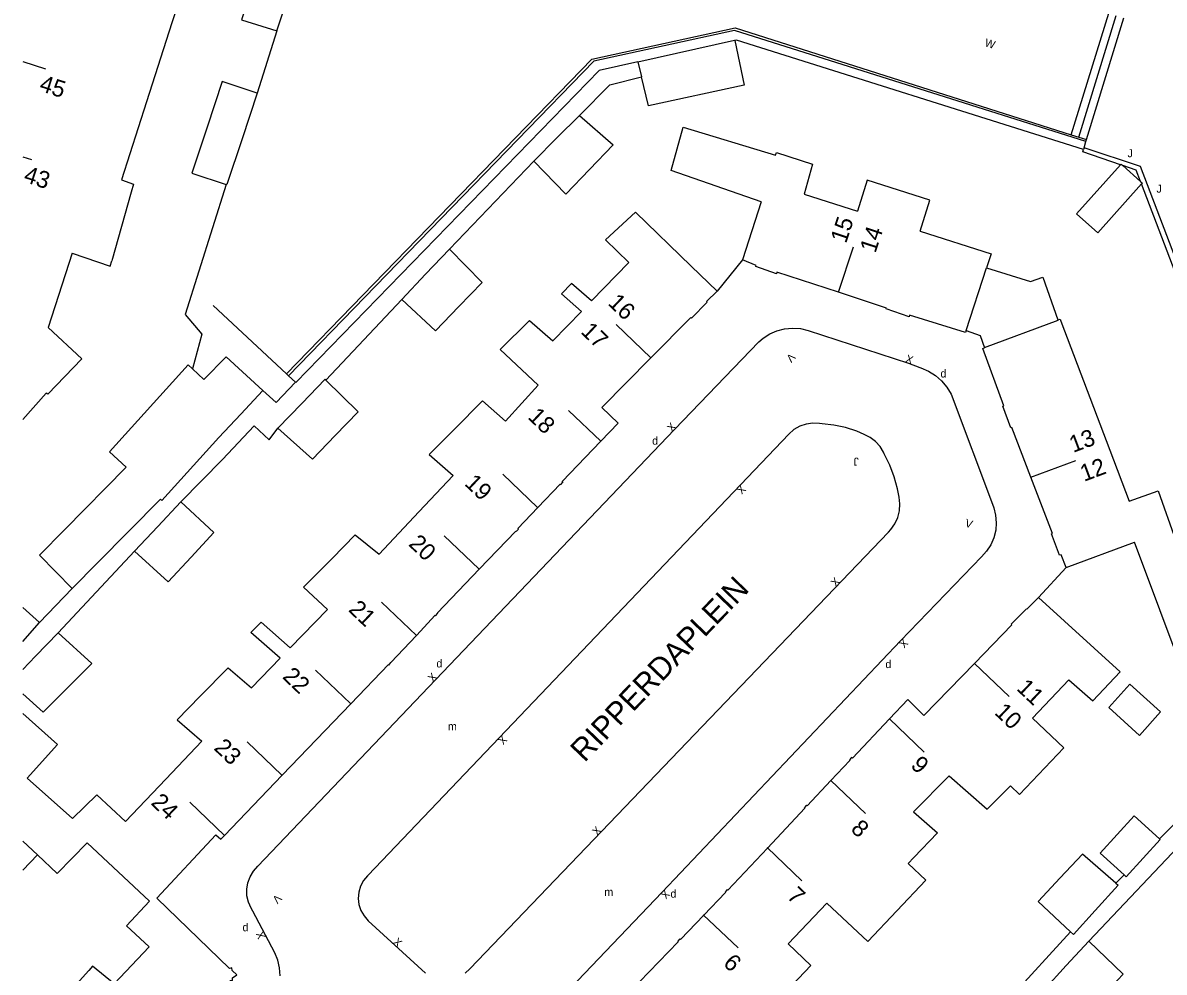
# Model space of a CAD drawing. Extents: x 134999 to 136502, y 457398 to 459002.
# Drawn here: x 135000 to 135071.3, y 457838.3 to 457897.6 of the extents above; entities that cross this region are included whole.
import ezdxf

# ---------------------------------------------------------------- set-up
doc = ezdxf.new("R2010")
doc.units = 0
for name, color, linetype in [('RI_DGTB_15', 7, 'Continuous'), ('RI_DGTB_29', 7, 'Continuous'), ('RI_DGTB_30', 7, 'Continuous'), ('RI_DGTB_31', 7, 'Continuous'), ('RI_DGTB_32', 7, 'Continuous'), ('RI_DGTB_35', 7, 'Continuous'), ('RI_DGTB_36', 7, 'Continuous'), ('RI_DGTB_37', 7, 'Continuous'), ('RI_DGTB_4', 7, 'Continuous'), ('RI_DGTB_43', 7, 'Continuous'), ('RI_DGTB_48', 7, 'Continuous'), ('RI_DGTB_5', 7, 'Continuous'), ('RI_DGTB_53', 7, 'Continuous'), ('RI_DGTB_54', 7, 'Continuous'), ('RI_DGTB_55', 7, 'Continuous'), ('RI_DGTB_6', 7, 'Continuous')]:
    doc.layers.add(name, color=color, linetype=linetype)

msp = doc.modelspace()

# ---------------------------------------------------------------- linework, layer by layer
at = {"layer": 'RI_DGTB_15'}
for p, q in [((135000, 457895.178), (135001.41, 457894.72)), ((135000, 457889.224), (135000.532, 457889.051)), ((135050.954, 457880.756), (135051.894, 457883.606)), ((135039.233, 457876.667), (135037.063, 457878.738)), ((135036.098, 457871.452), (135034.086, 457873.372)), ((135062.973, 457869.202), (135065.783, 457870.254)), ((135032.158, 457867.322), (135029.988, 457869.393)), ((135028.487, 457863.478), (135026.317, 457865.549)), ((135024.581, 457859.328), (135022.411, 457861.399)), ((135020.461, 457855.074), (135018.291, 457857.145)), ((135059.446, 457857.581), (135061.62, 457855.514)), ((135054.133, 457854.107), (135056.307, 457852.04)), ((135016.189, 457850.601), (135014.019, 457852.672)), ((135050.472, 457850.262), (135052.646, 457848.195)), ((135012.592, 457846.835), (135010.422, 457848.906)), ((135046.486, 457846.07), (135048.66, 457844.003)), ((135042.5, 457841.878), (135044.674, 457839.811))]:
    msp.add_line(p, q, dxfattribs=at)
for points in [[(135058.926, 457878.371), (135060.194, 457882.291)], [(135060.074, 457877.302), (135064.668, 457879.021)]]:
    msp.add_lwpolyline(points, dxfattribs=at)
at = {"layer": 'RI_DGTB_32'}
for p, q in [((135065.485, 457890.601), (135067.834, 457898.199)), ((135065.966, 457890.454), (135068.303, 457898.055)), ((135066.447, 457890.306), (135068.784, 457897.907)), ((135065.485, 457890.601), (135066.447, 457890.306))]:
    msp.add_line(p, q, dxfattribs=at)
at = {"layer": 'RI_DGTB_4'}
for p, q in [((135046.129, 457886.41), (135044.957, 457882.793)), ((135003.079, 457883.193), (135001.58, 457878.562)), ((135043.369, 457880.834), (135041.752, 457882.384)), ((135065.171, 457863.571), (135069.45, 457865.155)), ((135016.199, 457850.591), (135020.482, 457855.054)), ((135012.593, 457846.834), (135016.199, 457850.591))]:
    msp.add_line(p, q, dxfattribs=at)
for points in [[(135050.954, 457880.756), (135047.106, 457882.025), (135047.073, 457881.905), (135045.789, 457882.37), (135045.809, 457882.44), (135044.957, 457882.793)], [(135039.233, 457876.667), (135041.723, 457879.184), (135041.767, 457879.151), (135042.755, 457880.139), (135042.699, 457880.191), (135043.369, 457880.834)], [(135058.926, 457878.371), (135058.884, 457878.249), (135055.387, 457879.333), (135055.366, 457879.225), (135053.931, 457879.718), (135053.945, 457879.769), (135050.954, 457880.756)], [(135058.926, 457878.371), (135059.811, 457878.049)], [(135059.811, 457878.049), (135060.076, 457877.296)], [(135062.973, 457869.202), (135061.774, 457872.314), (135061.716, 457872.296), (135061.221, 457873.65), (135061.272, 457873.668), (135059.962, 457877.25), (135060.076, 457877.296)], [(135039.233, 457876.667), (135036.169, 457873.569), (135037.18, 457872.58), (135036.096, 457871.45)], [(135032.168, 457867.312), (135033.566, 457868.783), (135033.607, 457868.755), (135033.754, 457868.909), (135033.697, 457868.948), (135036.096, 457871.45)], [(135065.171, 457863.571), (135064.854, 457864.364), (135064.765, 457864.346), (135064.263, 457865.669), (135064.327, 457865.687), (135062.973, 457869.202)], [(135028.504, 457863.461), (135030.787, 457865.839), (135030.812, 457865.813), (135030.957, 457865.966), (135030.922, 457866.001), (135032.168, 457867.312)], [(135024.581, 457859.328), (135025.761, 457860.581), (135025.786, 457860.555), (135025.928, 457860.71), (135025.896, 457860.743), (135028.504, 457863.461)], [(135063.444, 457861.692), (135062.709, 457860.962), (135062.69, 457860.994), (135061.73, 457860.031), (135061.781, 457859.986), (135059.446, 457857.581)], [(135020.482, 457855.054), (135022.832, 457857.502), (135022.857, 457857.476), (135022.991, 457857.64), (135024.581, 457859.328)], [(135054.133, 457854.107), (135055.285, 457855.328), (135056.29, 457854.33), (135059.446, 457857.581)], [(135054.133, 457854.107), (135051.823, 457851.658), (135051.773, 457851.705), (135051.629, 457851.552), (135051.665, 457851.518), (135050.477, 457850.258)], [(135050.477, 457850.258), (135048.989, 457848.68), (135048.952, 457848.715), (135048.81, 457848.563), (135048.844, 457848.528), (135046.514, 457846.044)], [(135008.375, 457842.906), (135012.055, 457846.867), (135012.363, 457846.595), (135012.593, 457846.834)], [(135046.514, 457846.044), (135044.044, 457843.411), (135044.007, 457843.446), (135043.865, 457843.294), (135043.899, 457843.259), (135042.535, 457841.844)], [(135007.789, 457835.11), (135008.849, 457834.166), (135008.809, 457834.001), (135008.967, 457834.024), (135009.206, 457833.817), (135009.444, 457834.042), (135009.609, 457834.02), (135009.567, 457834.186), (135012.969, 457837.764), (135013.102, 457837.762), (135013.104, 457837.927), (135013.363, 457838.133), (135013.079, 457838.39), (135013.052, 457838.565), (135012.91, 457838.521), (135008.375, 457842.906)], [(135042.535, 457841.844), (135041.077, 457840.33), (135041.04, 457840.365), (135040.898, 457840.213), (135040.932, 457840.178), (135038.521, 457837.679)]]:
    msp.add_lwpolyline(points, dxfattribs=at)
at = {"layer": 'RI_DGTB_48'}
for q in [(135066.251, 457889.67), (135066.405, 457890.168)]:
    msp.add_line((135066.288, 457889.786), q, dxfattribs=at)
for points in [[(135066.405, 457890.168), (135044.465, 457897.12), (135035.666, 457895.192), (135016.604, 457875.543)], [(135081.84, 457857.141), (135069.81, 457888.606), (135066.288, 457889.786)], [(135068.573, 457888.729), (135066.208, 457889.534), (135066.251, 457889.67)], [(135069.825, 457887.681), (135069.553, 457888.395), (135068.703, 457888.685)], [(135078.668, 457864.492), (135069.881, 457887.534)]]:
    msp.add_lwpolyline(points, dxfattribs=at)
at = {"layer": 'RI_DGTB_5'}
for p, q in [((135010.692, 457901.843), (135009.318, 457897.584)), ((135009.318, 457897.584), (135007.727, 457892.658)), ((135006.768, 457887.01), (135005.55, 457882.723)), ((135064.848, 457878.956), (135067.897, 457870.895)), ((135001.46, 457874.458), (135000, 457872.816)), ((135000, 457846.467), (135000.913, 457845.612)), ((135002.141, 457836.211), (135004.122, 457838.398))]:
    msp.add_line(p, q, dxfattribs=at)
for points in [[(135007.727, 457892.658), (135006.156, 457887.79), (135006.91, 457887.509), (135006.768, 457887.01)], [(135046.129, 457886.41), (135040.507, 457888.357), (135041.245, 457891.074), (135047.012, 457889.319), (135047.069, 457889.495), (135049.331, 457888.751), (135048.811, 457886.891), (135052.136, 457885.831)], [(135056.049, 457884.583), (135056.664, 457886.513), (135052.752, 457887.761), (135052.136, 457885.831)], [(135041.752, 457882.384), (135038.261, 457885.771), (135036.391, 457884.031), (135037.851, 457882.611), (135035.528, 457880.22)], [(135056.049, 457884.583), (135060.48, 457883.17), (135060.192, 457882.287)], [(135003.079, 457883.193), (135005.456, 457882.393), (135005.55, 457882.723)], [(135060.192, 457882.287), (135062.941, 457881.431)], [(135032.191, 457874.961), (135029.811, 457877.191), (135031.641, 457879.001), (135033.101, 457877.721), (135034.893, 457879.567), (135033.643, 457880.663), (135034.278, 457881.316)], [(135035.528, 457880.22), (135034.278, 457881.316)], [(135062.941, 457881.431), (135063.721, 457881.697), (135064.66, 457879.032), (135064.801, 457879.081), (135064.848, 457878.956)], [(135001.58, 457878.562), (135003.679, 457876.607), (135001.567, 457874.39), (135001.46, 457874.458)], [(135026.968, 457872.213), (135028.721, 457873.971), (135030.141, 457872.701), (135032.191, 457874.961)], [(135026.968, 457872.213), (135025.391, 457870.631), (135026.891, 457869.311), (135024.744, 457867.039)], [(135067.897, 457870.895), (135069.101, 457867.711), (135070.921, 457868.351), (135072.026, 457865.232), (135072.444, 457865.337), (135075.398, 457857.607), (135072.609, 457856.699), (135069.45, 457865.155)], [(135019.313, 457864.131), (135020.761, 457865.601), (135022.251, 457864.401), (135024.744, 457867.039)], [(135019.313, 457864.131), (135017.541, 457862.331), (135019.031, 457860.941), (135016.698, 457858.544)], [(135063.071, 457854.152), (135065.331, 457856.551), (135066.831, 457855.241), (135068.541, 457857.041), (135063.444, 457861.692)], [(135011.078, 457855.521), (135012.821, 457857.291), (135014.281, 457856.061), (135016.068, 457857.897), (135014.244, 457859.507), (135014.878, 457860.158), (135016.698, 457858.544)], [(135011.078, 457855.521), (135009.641, 457854.061), (135011.181, 457852.711), (135008.936, 457850.356)], [(135063.071, 457854.152), (135065.018, 457852.31), (135062.259, 457849.393), (135061.692, 457849.93)], [(135057.871, 457850.551), (135055.631, 457848.311), (135057.131, 457847.001), (135055.661, 457845.458)], [(135057.871, 457850.551), (135060.241, 457848.471), (135061.692, 457849.93)], [(135000.278, 457850.412), (135003.101, 457847.89), (135004.621, 457849.361), (135006.411, 457847.706), (135008.936, 457850.356)], [(135007.904, 457842.729), (135004.016, 457846.367), (135002.149, 457844.454), (135000.913, 457845.612)], [(135055.307, 457845.086), (135056.411, 457844.045), (135052.781, 457840.198), (135050.225, 457842.609)], [(135055.307, 457845.086), (135055.661, 457845.458)], [(135007.904, 457842.729), (135006.471, 457841.191), (135007.901, 457839.881), (135005.701, 457837.571), (135004.361, 457838.661), (135004.122, 457838.398)], [(135050.225, 457842.609), (135047.811, 457840.051), (135049.231, 457838.701), (135047.676, 457837.087)]]:
    msp.add_lwpolyline(points, dxfattribs=at)
at = {"layer": 'RI_DGTB_53'}
msp.add_lwpolyline([(135016.067, 457838.053), (135016.039, 457838.552), (135015.932, 457839.041), (135015.748, 457839.507), (135014.377, 457842.105), (135014.261, 457842.285), (135014.093, 457842.658), (135014, 457843.057), (135013.987, 457843.467), (135014.053, 457843.871), (135014.196, 457844.255), (135014.411, 457844.604), (135014.689, 457844.905), (135025.788, 457856.551), (135040.716, 457872.18), (135045.965, 457877.653), (135046.236, 457877.887), (135046.653, 457878.156), (135047.107, 457878.355), (135047.587, 457878.479), (135048.081, 457878.523), (135048.575, 457878.488), (135049.058, 457878.375), (135055.32, 457876.326), (135056.022, 457876.067), (135056.1, 457876.041), (135056.573, 457875.837), (135057.008, 457875.563), (135057.395, 457875.225), (135057.726, 457874.831), (135057.991, 457874.391), (135060.628, 457867.352), (135060.645, 457867.302), (135060.766, 457866.841), (135060.809, 457866.365), (135060.771, 457865.889), (135060.655, 457865.426), (135060.464, 457864.989), (135060.202, 457864.59), (135059.878, 457864.241), (135054.819, 457858.981), (135039.936, 457843.293), (135031.556, 457834.514)], dxfattribs=at)
at = {"layer": 'RI_DGTB_54'}
for p, q in [((135015.858, 457897.091), (135014.638, 457893.193)), ((135031.911, 457888.949), (135026.645, 457883.457)), ((135044.957, 457882.793), (135043.369, 457880.834)), ((135016.47, 457875.668), (135011.9, 457879.93)), ((135018.936, 457875.266), (135023.683, 457880.317)), ((135016.604, 457875.543), (135016.47, 457875.668)), ((135017.031, 457875.141), (135016.604, 457875.543)), ((135009.874, 457867.674), (135012.466, 457870.309)), ((135002.203, 457859.493), (135006.975, 457864.584)), ((135063.444, 457861.692), (135065.171, 457863.571)), ((135003.086, 457862.256), (135001.048, 457860.134)), ((135066.592, 457840.235), (135075.442, 457849.601)), ((135071.011, 457846.617), (135073.62, 457849.25)), ((135000, 457844.666), (135000.913, 457845.612)), ((135068.275, 457843.856), (135068.787, 457844.373)), ((135060.614, 457835.526), (135065.444, 457840.816))]:
    msp.add_line(p, q, dxfattribs=at)
for points in [[(135066.251, 457889.67), (135044.589, 457896.508), (135044.469, 457896.481)], [(135038.413, 457895.153), (135035.994, 457894.608), (135017.047, 457875.13), (135017.031, 457875.141)], [(135034.768, 457891.806), (135036.669, 457893.716), (135038.644, 457894.21)], [(135012.705, 457887.498), (135010.145, 457879.362), (135011.176, 457878.141), (135010.601, 457875.985)], [(135017.031, 457875.141), (135015.826, 457873.866), (135015.001, 457874.624)], [(135027.635, 457838.218), (135027.921, 457838.495), (135054.085, 457865.781), (135054.228, 457865.935), (135054.477, 457866.29), (135054.656, 457866.684), (135054.761, 457867.106), (135054.786, 457867.539), (135054.732, 457867.969), (135054.64, 457868.487), (135054.439, 457869.238), (135054.161, 457869.964), (135053.811, 457870.657), (135053.763, 457870.764), (135053.546, 457871.126), (135053.264, 457871.44), (135052.929, 457871.696), (135052.551, 457871.884), (135052.089, 457872.083), (135051.387, 457872.312), (135050.664, 457872.463), (135049.929, 457872.536), (135049.774, 457872.564), (135049.351, 457872.584), (135048.931, 457872.525), (135048.531, 457872.388), (135048.162, 457872.178), (135047.84, 457871.903), (135021.579, 457844.349), (135021.54, 457844.312), (135021.287, 457844.013), (135021.099, 457843.668), (135020.986, 457843.293), (135020.95, 457842.902)], [(135012.466, 457870.309), (135014.453, 457872.41), (135015.395, 457871.548), (135015.935, 457872.274)], [(135020.95, 457842.902), (135020.994, 457842.513), (135021.117, 457842.14), (135021.312, 457841.8), (135021.572, 457841.506), (135025.151, 457838.235)]]:
    msp.add_lwpolyline(points, dxfattribs=at)
at = {"layer": 'RI_DGTB_55'}
msp.add_line((135066.405, 457890.168), (135066.447, 457890.306), dxfattribs=at)
msp.add_lwpolyline([(135016.47, 457875.668), (135035.54, 457895.314), (135044.499, 457897.284), (135065.485, 457890.601)], dxfattribs=at)
at = {"layer": 'RI_DGTB_6'}
msp.add_line((135038.413, 457895.153), (135038.644, 457894.21), dxfattribs=at)
for points in [[(135014.6, 457900.689), (135013.657, 457897.776), (135015.858, 457897.091)], [(135015.858, 457897.091), (135016.824, 457899.969)], [(135038.413, 457895.153), (135044.462, 457896.513), (135044.469, 457896.481)], [(135044.469, 457896.481), (135045.068, 457893.691), (135039.087, 457892.408), (135038.644, 457894.21)], [(135014.638, 457893.193), (135012.454, 457893.924), (135011.506, 457891.064)], [(135014.638, 457893.193), (135013.694, 457890.338)], [(135034.768, 457891.806), (135033.358, 457890.396)], [(135034.768, 457891.806), (135036.881, 457889.97), (135035.401, 457888.431)], [(135011.506, 457891.064), (135010.557, 457888.205), (135012.705, 457887.498)], [(135013.694, 457890.338), (135012.75, 457887.483), (135012.705, 457887.498)], [(135033.358, 457890.396), (135031.911, 457888.949)], [(135035.401, 457888.431), (135033.921, 457886.892), (135031.911, 457888.949)], [(135065.823, 457885.654), (135068.573, 457888.729)], [(135068.573, 457888.729), (135068.609, 457888.769), (135068.703, 457888.685)], [(135068.703, 457888.685), (135069.825, 457887.681)], [(135069.825, 457887.681), (135069.929, 457887.588), (135069.881, 457887.534)], [(135069.881, 457887.534), (135067.143, 457884.473), (135065.823, 457885.654)], [(135025.162, 457881.885), (135026.645, 457883.457)], [(135026.645, 457883.457), (135028.701, 457881.363), (135027.235, 457879.862)], [(135023.683, 457880.317), (135025.162, 457881.885)], [(135027.235, 457879.862), (135025.768, 457878.36), (135023.683, 457880.317)], [(135006.456, 457869.826), (135005.411, 457870.801), (135010.333, 457876.236), (135010.601, 457875.985)], [(135015.001, 457874.624), (135012.707, 457876.733), (135011.313, 457875.317)], [(135010.601, 457875.985), (135011.313, 457875.317)], [(135017.425, 457873.821), (135018.876, 457875.326), (135018.936, 457875.266)], [(135018.936, 457875.266), (135020.94, 457873.291), (135019.514, 457871.81)], [(135015.001, 457874.624), (135013.622, 457873.153)], [(135015.935, 457872.274), (135017.425, 457873.821)], [(135013.622, 457873.153), (135012.244, 457871.682)], [(135019.514, 457871.81), (135018.087, 457870.328), (135015.935, 457872.274)], [(135012.244, 457871.682), (135008.683, 457867.751), (135008.591, 457867.834)], [(135006.456, 457869.826), (135002.606, 457865.927)], [(135004.666, 457863.857), (135008.591, 457867.834)], [(135009.874, 457867.674), (135008.432, 457866.137)], [(135009.874, 457867.674), (135011.934, 457865.745), (135010.509, 457864.21)], [(135002.606, 457865.927), (135001.034, 457864.335), (135003.086, 457862.256)], [(135008.432, 457866.137), (135006.975, 457864.584)], [(135010.509, 457864.21), (135009.084, 457862.675), (135006.975, 457864.584)], [(135003.086, 457862.256), (135004.666, 457863.857)], [(135001.048, 457860.134), (135000, 457861.064)], [(135000, 457858.953), (135001.048, 457860.134)], [(135002.203, 457859.493), (135000.802, 457858.034)], [(135002.203, 457859.493), (135004.307, 457857.569), (135002.787, 457856.049)], [(135000.802, 457858.034), (135000, 457857.2)], [(135069.75, 457853.081), (135067.831, 457854.815), (135069.153, 457856.276), (135071.071, 457854.542), (135069.75, 457853.081)], [(135002.787, 457856.049), (135001.267, 457854.529), (135000, 457855.686)], [(135000, 457854.445), (135002.158, 457852.516), (135000.278, 457850.412)], [(135067.306, 457845.719), (135069.43, 457848.055), (135071.011, 457846.617)], [(135071.011, 457846.617), (135071.052, 457846.58), (135068.929, 457844.244), (135068.787, 457844.373)], [(135068.275, 457843.856), (135066.192, 457845.659), (135064.808, 457844.181)], [(135068.787, 457844.373), (135067.306, 457845.719)], [(135064.808, 457844.181), (135063.424, 457842.703), (135065.444, 457840.816)], [(135068.275, 457843.856), (135068.431, 457843.721), (135066.986, 457842.142)], [(135066.986, 457842.142), (135065.621, 457840.651), (135065.444, 457840.816)], [(135065.174, 457838.697), (135066.592, 457840.235)], [(135066.592, 457840.235), (135068.729, 457838.171), (135067.319, 457836.676)], [(135063.772, 457837.176), (135065.174, 457838.697)]]:
    msp.add_lwpolyline(points, dxfattribs=at)

# ---------------------------------------------------------------- texts
at = {"layer": 'RI_DGTB_29'}
for height, p in [(0.499, (135057.322, 457875.435)), (0.499, (135039.31, 457871.239)), (0.5, (135025.835, 457857.326)), (0.499, (135053.881, 457857.285)), (0.499, (135040.454, 457842.943)), (0.5, (135013.723, 457840.845))]:
    msp.add_text('d', height=height, dxfattribs=at).set_placement(p)
at = {"layer": 'RI_DGTB_30'}
for s, height, rotation, p in [('W', 0.5, 342.2391, (135060.042, 457896.147)), ('V', 0.499, 226.32261, (135047.953, 457876.999)), ('X', 0.5, 339.73659, (135055.085, 457876.413)), ('X', 0.5, 46.196, (135040.543, 457872)), ('X', 0.499, 226.32261, (135044.847, 457868.763)), ('V', 0.499, 342.68927, (135058.812, 457866.134)), ('X', 0.499, 46.32262, (135050.776, 457862.329)), ('X', 0.5, 226.51058, (135054.991, 457859.162)), ('X', 0.5, 46.31243, (135025.615, 457856.37)), ('X', 0.499, 226.32261, (135029.942, 457853.123)), ('X', 0.499, 46.32262, (135035.873, 457846.787)), ('X', 0.5, 226.33376, (135040.109, 457843.474)), ('V', 0.499, 226.32261, (135015.858, 457843.19)), ('X', 0.5, 111.63385, (135015.173, 457840.48)), ('X', 0.5, 317.58056, (135023.086, 457840.124))]:
    msp.add_text(s, height=height, rotation=rotation, dxfattribs=at).set_placement(p)
at = {"layer": 'RI_DGTB_31'}
for p in [(135069.004, 457889.193), (135070.815, 457886.982)]:
    msp.add_text('J', height=0.5, dxfattribs=at).set_placement(p)
msp.add_text('J', height=0.5, rotation=179.99998, dxfattribs=at).set_placement((135052.219, 457870.429))
at = {"layer": 'RI_DGTB_35'}
for s, rotation, p in [('15', 71.7433, (135051.42, 457883.767)), ('16', 316.367, (135036.489, 457880.025)), ('12', 20.5237, (135066.286, 457868.916)), ('11', 316.4404, (135062.022, 457855.958))]:
    msp.add_text(s, height=1.054, rotation=rotation, dxfattribs=at).set_placement(p)
at = {"layer": 'RI_DGTB_36'}
for s, rotation, p in [('45', 342.0125, (135000.969, 457893.362)), ('43', 342.0125, (134999.994, 457887.676)), ('14', 71.7433, (135053.255, 457883.165)), ('17', 316.367, (135034.801, 457878.239)), ('18', 316.367, (135031.489, 457872.911)), ('13', 20.5277, (135065.61, 457870.723)), ('19', 316.367, (135027.538, 457868.754)), ('20', 316.367, (135024.043, 457864.977)), ('21', 316.367, (135020.286, 457860.877)), ('22', 316.367, (135016.163, 457856.69)), ('10', 316.432, (135060.64, 457854.453)), ('23', 316.367, (135011.885, 457852.234)), ('9', 316.432, (135055.401, 457851.144)), ('24', 316.367, (135007.947, 457848.812)), ('8', 316.432, (135051.661, 457847.162)), ('7', 316.432, (135047.676, 457842.969)), ('6', 316.432, (135043.69, 457838.777))]:
    msp.add_text(s, height=1.054, rotation=rotation, dxfattribs=at).set_placement(p)
at = {"layer": 'RI_DGTB_37'}
msp.add_text('RIPPERDAPLEIN', height=1.4, rotation=46.20508, dxfattribs=at).set_placement((135035.085, 457851.345))
at = {"layer": 'RI_DGTB_43'}
for p in [(135026.553, 457853.397), (135036.324, 457843.049)]:
    msp.add_text('m', height=0.5, dxfattribs=at).set_placement(p)

doc.saveas('drawing.dxf')
